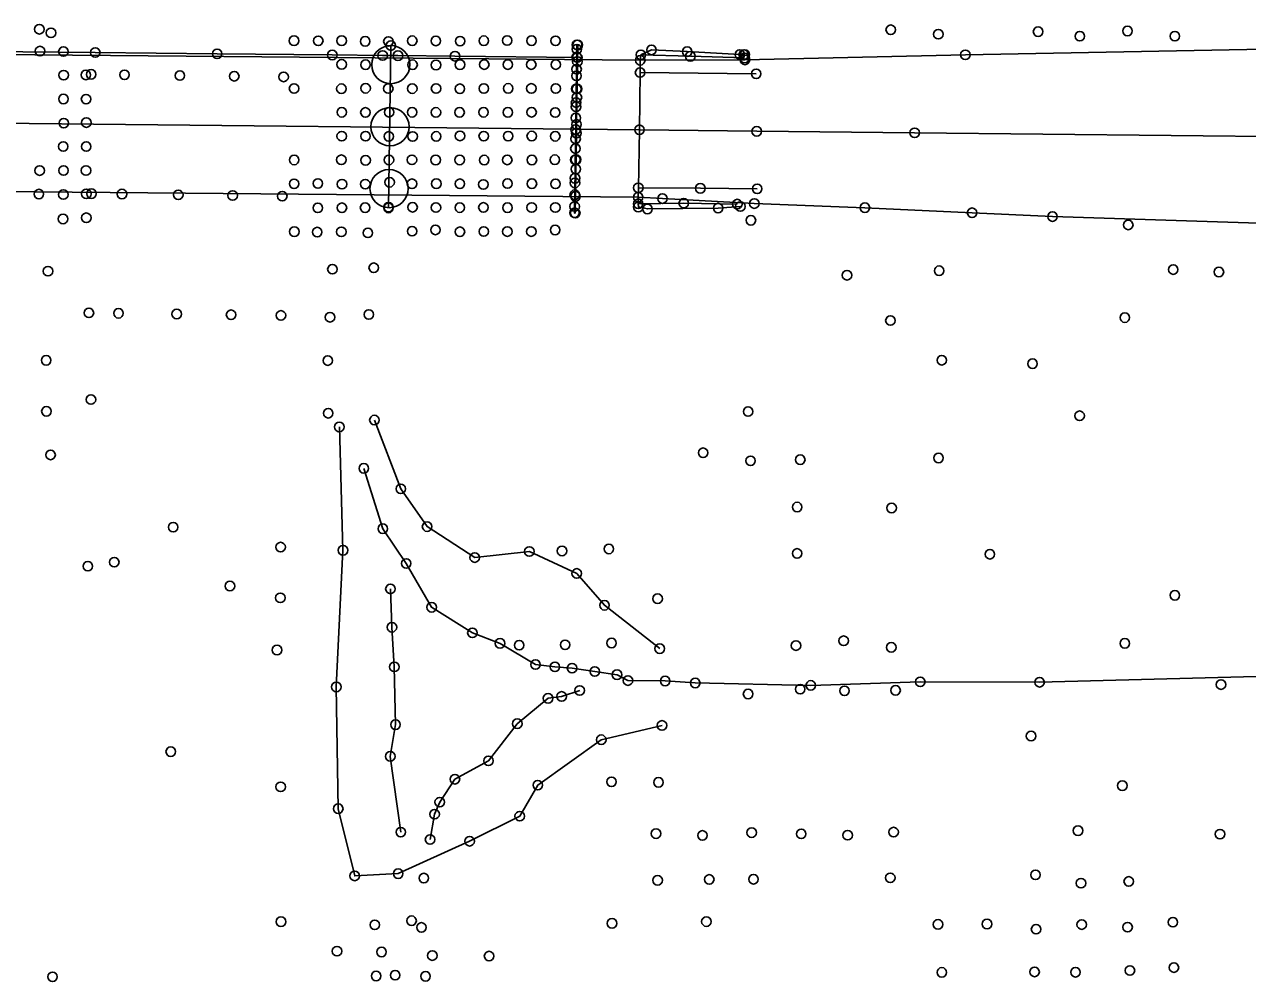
# Model space of a CAD drawing. Extents: x 20503438 to 20508873, y 7964251 to 7984667.
# Drawn here: x 20506683.1 to 20506939.4, y 7970358.2 to 7970558.8 of the extents above; entities that cross this region are included whole.
import ezdxf

# ---------------------------------------------------------------- set-up
doc = ezdxf.new("R2010")
doc.units = 0
for name, color, linetype in [('Default', 7, 'Continuous'), ('SurBreakLine', 7, 'Continuous'), ('SurConcreteSlab', 7, 'Continuous'), ('SurDrainageArrowDown', 7, 'Continuous'), ('SurDrainageArrowUp', 7, 'Continuous'), ('SurEdgeCurb', 7, 'Continuous'), ('SurEdgeRoadPaved', 7, 'Continuous'), ('SurMiscStructureLine', 7, 'Continuous'), ('SurPointsNonDTM', 7, 'Continuous'), ('SurRoadPoints', 7, 'Continuous'), ('SurSurveyPoints', 7, 'Continuous')]:
    doc.layers.add(name, color=color, linetype=linetype)

msp = doc.modelspace()

# ---------------------------------------------------------------- linework, layer by layer
at = {"layer": 'Default'}
for points in [[(20506547.88, 7970554.53), (20506572.65, 7970554.27), (20506585.43, 7970554.14), (20506588.53, 7970554.11), (20506597.54, 7970554.01), (20506622.7, 7970553.75), (20506647.69, 7970553.49), (20506671.75, 7970553.24), (20506675.06, 7970553.21), (20506697.9, 7970552.97), (20506723.46, 7970552.7), (20506747.59, 7970552.45), (20506758.15, 7970552.34), (20506761.36, 7970552.31), (20506773.31, 7970552.19), (20506798.95, 7970551.92)], [(20506759.38, 7970520.39), (20506759.87, 7970554.42)]]:
    msp.add_lwpolyline(points, dxfattribs=at)
at = {"layer": 'SurBreakLine'}
for points in [[(20506811.98, 7970536.78), (20506836.56, 7970536.45), (20506869.67, 7970536.14), (20506950.37, 7970535.31), (20507049.63, 7970534.39), (20507058.31, 7970534.32), (20507111.05, 7970533.67), (20507192.54, 7970532.87), (20507207.39, 7970532.69), (20507231.1, 7970532.4), (20507325.24, 7970531.28), (20507332.71, 7970531.28)], [(20506816.23, 7970428.01), (20506804.65, 7970437.1), (20506798.83, 7970443.78), (20506788.9, 7970448.37), (20506777.45, 7970447.1), (20506767.46, 7970453.59), (20506761.95, 7970461.51), (20506756.42, 7970475.93)], [(20506749.07, 7970474.48), (20506749.83, 7970448.62), (20506748.44, 7970419.98), (20506748.84, 7970394.46), (20506752.29, 7970380.37), (20506761.4, 7970380.85), (20506776.38, 7970387.64), (20506786.88, 7970392.9), (20506790.67, 7970399.4), (20506803.98, 7970408.92), (20506816.71, 7970411.92)], [(20506761.95, 7970389.55), (20506759.75, 7970405.43), (20506760.84, 7970412.08), (20506760.59, 7970424.19), (20506760.1, 7970432.49), (20506759.78, 7970440.53)]]:
    msp.add_lwpolyline(points, dxfattribs=at)
at = {"layer": 'SurConcreteSlab'}
msp.add_lwpolyline([(20506798.52, 7970519.31), (20506798.57, 7970522.82), (20506798.65, 7970528.53), (20506798.68, 7970530.51), (20506798.76, 7970536.08), (20506798.78, 7970537.9), (20506798.87, 7970543.56), (20506798.89, 7970545.35), (20506798.97, 7970551.07), (20506799.03, 7970554.55), (20506798.88, 7970554.59), (20506798.86, 7970553.66), (20506798.84, 7970552.02), (20506798.8, 7970549.47), (20506798.78, 7970548.08), (20506798.74, 7970545.35), (20506798.7, 7970542.47), (20506798.69, 7970541.61), (20506798.65, 7970539.26), (20506798.62, 7970536.82), (20506798.59, 7970534.87), (20506798.56, 7970532.83), (20506798.53, 7970530.49), (20506798.47, 7970526.6), (20506798.46, 7970525.63), (20506798.42, 7970523.16), (20506798.39, 7970520.69), (20506798.37, 7970519.38), (20506798.37, 7970519.31)], close=True, dxfattribs=at)
for points in [[(20506811.98, 7970536.78), (20506812.11, 7970548.77), (20506836.45, 7970548.51)], [(20506836.66, 7970524.4), (20506824.75, 7970524.5), (20506811.75, 7970524.61), (20506811.98, 7970536.78)]]:
    msp.add_lwpolyline(points, dxfattribs=at)
at = {"layer": 'SurDrainageArrowDown'}
msp.add_lwpolyline([(20506754.2, 7970465.8), (20506758.18, 7970453.16), (20506763.09, 7970445.87), (20506768.42, 7970436.68), (20506776.97, 7970431.32), (20506782.75, 7970429.12), (20506790.19, 7970424.68), (20506794.25, 7970424.2), (20506797.86, 7970423.92), (20506802.62, 7970423.22), (20506807.28, 7970422.55), (20506809.57, 7970421.32), (20506817.36, 7970421.23), (20506823.68, 7970420.81), (20506847.89, 7970420.31), (20506870.84, 7970421.05), (20506895.86, 7970420.97), (20506941.26, 7970422.2)], dxfattribs=at)
at = {"layer": 'SurDrainageArrowUp'}
msp.add_lwpolyline([(20506799.45, 7970419.25), (20506795.67, 7970418), (20506792.82, 7970417.6), (20506786.37, 7970412.28), (20506780.33, 7970404.49), (20506773.3, 7970400.63), (20506770.11, 7970395.84), (20506769.04, 7970393.31), (20506768.09, 7970388)], dxfattribs=at)
at = {"layer": 'SurEdgeCurb'}
for points in [[(20506812.15, 7970551.34), (20506812.27, 7970552.48), (20506822.65, 7970552.17), (20506834.02, 7970551.82)], [(20506834.07, 7970552.54), (20506833.84, 7970552.52), (20506833.01, 7970552.54), (20506821.98, 7970553.15), (20506814.51, 7970553.51), (20506812.27, 7970552.48)], [(20506811.7, 7970522.63), (20506811.72, 7970521.27), (20506821.27, 7970521.38), (20506832.49, 7970521.2)], [(20506833.12, 7970520.69), (20506828.47, 7970520.36), (20506813.66, 7970520.17), (20506811.75, 7970520.59), (20506811.72, 7970521.27)]]:
    msp.add_lwpolyline(points, dxfattribs=at)
at = {"layer": 'SurEdgeRoadPaved'}
for points in [[(20507125.71, 7970557.74), (20507098.58, 7970558.03), (20507084.95, 7970555.42), (20507033.06, 7970554.76), (20506943.03, 7970553.66), (20506880.3, 7970552.49), (20506834.09, 7970551.42), (20506812.15, 7970551.34), (20506812.11, 7970548.77)], [(20506954.74, 7970516.79), (20506898.56, 7970518.58), (20506881.71, 7970519.38), (20506859.24, 7970520.44), (20506836.06, 7970521.3), (20506816.8, 7970522.35), (20506811.7, 7970522.63), (20506811.75, 7970524.61)]]:
    msp.add_lwpolyline(points, dxfattribs=at)
at = {"layer": 'SurMiscStructureLine'}
for p, q in [((20506534.5, 7970553.84), (20506812.15, 7970551.34)), ((20506534.35, 7970539.62), (20506811.98, 7970536.78)), ((20506534.18, 7970525.11), (20506811.7, 7970522.63))]:
    msp.add_line(p, q, dxfattribs=at)
at = {"layer": 'SurPointsNonDTM'}
for centre in [(20506759.87, 7970554.42), (20506697.9, 7970552.97), (20506723.46, 7970552.7), (20506747.59, 7970552.45), (20506758.15, 7970552.34), (20506761.36, 7970552.31), (20506773.31, 7970552.19), (20506798.95, 7970551.92), (20506759.38, 7970520.39)]:
    msp.add_circle(centre, 1, dxfattribs=at)
at = {"layer": 'SurRoadPoints'}
for centre in [(20506759.85, 7970550.43), (20506759.69, 7970537.41), (20506759.49, 7970524.44)]:
    msp.add_circle(centre, 4, dxfattribs=at)
at = {"layer": 'SurSurveyPoints'}
for centre in [(20506686.19, 7970557.85), (20506688.62, 7970557.09), (20506864.66, 7970557.74), (20506874.63, 7970556.81), (20506895.54, 7970557.34), (20506904.29, 7970556.39), (20506914.29, 7970557.48), (20506924.21, 7970556.4), (20506739.57, 7970555.45), (20506744.65, 7970555.43), (20506749.56, 7970555.45), (20506754.48, 7970555.31), (20506759.36, 7970555.29), (20506764.35, 7970555.44), (20506769.3, 7970555.4), (20506774.39, 7970555.36), (20506779.36, 7970555.44), (20506784.25, 7970555.49), (20506789.36, 7970555.45), (20506794.39, 7970555.43), (20506798.88, 7970554.59), (20506799.03, 7970554.55), (20506686.32, 7970553.27), (20506691.23, 7970553.17), (20506798.84, 7970552.02), (20506798.86, 7970553.66), (20506812.15, 7970551.34), (20506812.27, 7970552.48), (20506814.51, 7970553.51), (20506821.98, 7970553.15), (20506822.65, 7970552.17), (20506833.01, 7970552.54), (20506833.84, 7970552.52), (20506834.02, 7970551.82), (20506834.07, 7970552.54), (20506834.09, 7970551.42), (20506880.3, 7970552.49), (20506749.55, 7970550.48), (20506754.56, 7970550.42), (20506764.42, 7970550.41), (20506769.34, 7970550.36), (20506774.36, 7970550.43), (20506779.45, 7970550.44), (20506784.39, 7970550.44), (20506789.3, 7970550.44), (20506794.44, 7970550.44), (20506798.8, 7970549.47), (20506798.97, 7970551.07), (20506812.11, 7970548.77), (20506691.28, 7970548.23), (20506695.93, 7970548.27), (20506697.04, 7970548.39), (20506704.04, 7970548.3), (20506715.64, 7970548.14), (20506727.04, 7970547.99), (20506737.39, 7970547.85), (20506798.78, 7970548.08), (20506836.45, 7970548.51), (20506836.45, 7970548.51), (20506739.58, 7970545.43), (20506749.5, 7970545.38), (20506754.58, 7970545.47), (20506759.32, 7970545.42), (20506764.36, 7970545.4), (20506769.35, 7970545.43), (20506774.34, 7970545.37), (20506779.36, 7970545.43), (20506784.46, 7970545.45), (20506789.31, 7970545.44), (20506794.44, 7970545.43), (20506798.74, 7970545.35), (20506798.87, 7970543.56), (20506798.89, 7970545.35), (20506691.24, 7970543.23), (20506695.98, 7970543.2), (20506798.69, 7970541.61), (20506798.7, 7970542.47), (20506749.58, 7970540.44), (20506754.54, 7970540.41), (20506759.51, 7970540.45), (20506764.33, 7970540.44), (20506769.32, 7970540.42), (20506774.28, 7970540.43), (20506779.3, 7970540.44), (20506784.4, 7970540.43), (20506789.37, 7970540.45), (20506794.32, 7970540.39), (20506798.65, 7970539.26), (20506691.31, 7970538.17), (20506696.04, 7970538.28), (20506798.62, 7970536.82), (20506798.76, 7970536.08), (20506798.78, 7970537.9), (20506811.98, 7970536.78), (20506836.56, 7970536.45), (20506869.67, 7970536.14), (20506691.19, 7970533.27), (20506696.01, 7970533.26), (20506749.57, 7970535.43), (20506754.56, 7970535.43), (20506759.44, 7970535.38), (20506764.44, 7970535.37), (20506769.38, 7970535.39), (20506774.36, 7970535.49), (20506779.34, 7970535.44), (20506784.46, 7970535.44), (20506789.4, 7970535.46), (20506794.33, 7970535.41), (20506798.59, 7970534.87), (20506798.56, 7970532.83), (20506686.25, 7970528.22), (20506691.26, 7970528.24), (20506695.97, 7970528.24), (20506739.6, 7970530.45), (20506749.49, 7970530.49), (20506754.58, 7970530.37), (20506759.47, 7970530.45), (20506764.29, 7970530.47), (20506769.27, 7970530.44), (20506774.3, 7970530.45), (20506779.44, 7970530.43), (20506784.27, 7970530.46), (20506789.44, 7970530.44), (20506794.24, 7970530.5), (20506798.53, 7970530.49), (20506798.65, 7970528.53), (20506798.68, 7970530.51), (20506744.57, 7970525.52), (20506759.61, 7970525.77), (20506769.4, 7970525.47), (20506784.32, 7970525.5), (20506789.44, 7970525.47), (20506798.46, 7970525.63), (20506798.47, 7970526.6), (20506686.09, 7970523.29), (20506691.22, 7970523.2), (20506696.03, 7970523.35), (20506697.11, 7970523.38), (20506703.51, 7970523.3), (20506715.31, 7970523.15), (20506726.71, 7970523), (20506739.59, 7970525.45), (20506749.63, 7970525.37), (20506754.51, 7970525.38), (20506764.3, 7970525.46), (20506774.34, 7970525.46), (20506779.26, 7970525.31), (20506794.38, 7970525.43), (20506798.42, 7970523.16), (20506811.75, 7970524.61), (20506824.75, 7970524.5), (20506836.66, 7970524.4), (20506737.1, 7970522.86), (20506744.56, 7970520.4), (20506749.61, 7970520.43), (20506754.47, 7970520.45), (20506759.38, 7970520.56), (20506764.42, 7970520.53), (20506769.32, 7970520.47), (20506774.32, 7970520.46), (20506779.27, 7970520.5), (20506784.32, 7970520.44), (20506789.39, 7970520.48), (20506794.34, 7970520.48), (20506798.39, 7970520.69), (20506798.57, 7970522.82), (20506811.7, 7970522.63), (20506811.72, 7970521.27), (20506811.75, 7970520.59), (20506816.8, 7970522.35), (20506821.27, 7970521.38), (20506828.47, 7970520.36), (20506832.49, 7970521.2), (20506833.12, 7970520.69), (20506836.06, 7970521.3), (20506859.24, 7970520.44), (20506691.15, 7970518.08), (20506696.03, 7970518.33), (20506798.37, 7970519.38), (20506798.52, 7970519.31), (20506813.66, 7970520.17), (20506835.35, 7970517.8), (20506881.71, 7970519.38), (20506898.56, 7970518.58), (20506739.64, 7970515.42), (20506744.43, 7970515.33), (20506749.48, 7970515.38), (20506764.33, 7970515.51), (20506769.22, 7970515.78), (20506774.35, 7970515.4), (20506779.35, 7970515.45), (20506784.29, 7970515.43), (20506789.31, 7970515.43), (20506794.3, 7970515.77), (20506914.44, 7970516.83), (20506755.05, 7970515.16), (20506747.62, 7970507.55), (20506756.28, 7970507.85), (20506688, 7970507.14), (20506855.49, 7970506.28), (20506874.8, 7970507.23), (20506923.87, 7970507.47), (20506933.45, 7970506.97), (20506696.58, 7970498.39), (20506702.78, 7970498.31), (20506714.98, 7970498.15), (20506726.38, 7970498), (20506736.83, 7970497.86), (20506747.12, 7970497.48), (20506755.25, 7970498.05), (20506913.73, 7970497.4), (20506864.59, 7970496.79), (20506687.61, 7970488.45), (20506746.65, 7970488.39), (20506875.36, 7970488.46), (20506894.38, 7970487.74), (20506697, 7970480.23), (20506687.67, 7970477.76), (20506746.74, 7970477.35), (20506834.76, 7970477.71), (20506904.25, 7970476.83), (20506749.07, 7970474.48), (20506756.42, 7970475.93), (20506825.33, 7970469.07), (20506688.54, 7970468.62), (20506835.27, 7970467.39), (20506845.69, 7970467.62), (20506874.68, 7970467.98), (20506754.2, 7970465.8), (20506761.95, 7970461.51), (20506845.04, 7970457.69), (20506864.84, 7970457.5), (20506714.24, 7970453.47), (20506758.18, 7970453.16), (20506767.46, 7970453.59), (20506736.76, 7970449.3), (20506749.83, 7970448.62), (20506805.57, 7970448.91), (20506701.89, 7970446.14), (20506777.45, 7970447.1), (20506788.9, 7970448.37), (20506795.75, 7970448.49), (20506845.03, 7970447.97), (20506885.44, 7970447.8), (20506696.35, 7970445.29), (20506763.09, 7970445.87), (20506798.83, 7970443.78), (20506726.14, 7970441.14), (20506736.7, 7970438.66), (20506759.78, 7970440.53), (20506815.79, 7970438.48), (20506924.22, 7970439.19), (20506768.42, 7970436.68), (20506804.65, 7970437.1), (20506760.1, 7970432.49), (20506776.97, 7970431.32), (20506782.75, 7970429.12), (20506786.77, 7970428.73), (20506796.4, 7970428.82), (20506806.13, 7970429.19), (20506844.79, 7970428.65), (20506854.78, 7970429.67), (20506864.77, 7970428.28), (20506913.73, 7970429.12), (20506736.01, 7970427.72), (20506816.23, 7970428.01), (20506760.59, 7970424.19), (20506790.19, 7970424.68), (20506794.25, 7970424.2), (20506797.86, 7970423.92), (20506802.62, 7970423.22), (20506807.28, 7970422.55), (20506809.57, 7970421.32), (20506817.36, 7970421.23), (20506823.68, 7970420.81), (20506870.84, 7970421.05), (20506895.86, 7970420.97), (20506933.89, 7970420.48), (20506748.44, 7970419.98), (20506795.67, 7970418), (20506799.45, 7970419.25), (20506834.75, 7970418.51), (20506845.67, 7970419.52), (20506847.89, 7970420.31), (20506854.96, 7970419.18), (20506865.67, 7970419.27), (20506792.82, 7970417.6), (20506760.84, 7970412.08), (20506786.37, 7970412.28), (20506816.71, 7970411.92), (20506803.98, 7970408.92), (20506894.07, 7970409.7), (20506713.73, 7970406.42), (20506759.75, 7970405.43), (20506780.33, 7970404.49), (20506773.3, 7970400.63), (20506806.12, 7970400.1), (20506815.97, 7970399.98), (20506736.77, 7970399.04), (20506790.67, 7970399.4), (20506913.2, 7970399.29), (20506770.11, 7970395.84), (20506748.84, 7970394.46), (20506769.04, 7970393.31), (20506786.88, 7970392.9), (20506903.91, 7970389.86), (20506761.95, 7970389.55), (20506768.09, 7970388), (20506776.38, 7970387.64), (20506815.45, 7970389.24), (20506825.19, 7970388.86), (20506835.51, 7970389.45), (20506845.89, 7970389.18), (20506855.63, 7970388.9), (20506865.26, 7970389.56), (20506933.68, 7970389.13), (20506752.29, 7970380.37), (20506761.4, 7970380.85), (20506766.78, 7970379.92), (20506815.79, 7970379.45), (20506826.61, 7970379.64), (20506835.89, 7970379.67), (20506864.56, 7970379.98), (20506895, 7970380.6), (20506904.54, 7970378.85), (20506914.55, 7970379.22), (20506736.84, 7970370.78), (20506756.5, 7970370.12), (20506764.21, 7970370.98), (20506766.28, 7970369.58), (20506806.23, 7970370.43), (20506826.01, 7970370.79), (20506874.57, 7970370.21), (20506884.84, 7970370.29), (20506895.12, 7970369.2), (20506904.69, 7970370.17), (20506914.3, 7970369.63), (20506923.8, 7970370.67), (20506748.58, 7970364.6), (20506757.92, 7970364.43), (20506768.56, 7970363.67), (20506780.46, 7970363.57), (20506688.95, 7970359.23), (20506756.78, 7970359.4), (20506760.77, 7970359.56), (20506767.14, 7970359.33), (20506875.37, 7970360.15), (20506894.81, 7970360.25), (20506903.39, 7970360.18), (20506914.79, 7970360.55), (20506924.02, 7970361.16)]:
    msp.add_circle(centre, 1, dxfattribs=at)

doc.saveas('drawing.dxf')
